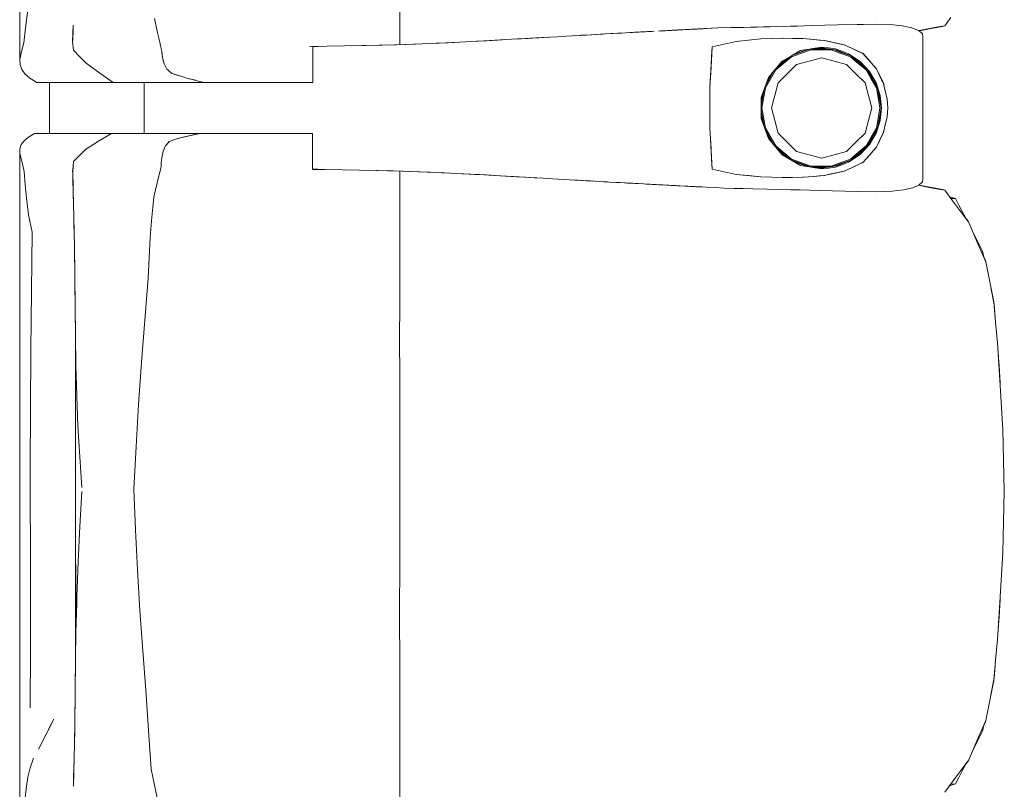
# Model space of a CAD drawing. Header units: millimetres. Extents: x -261 to 187, y -214 to 106.
# Tile 834 of 1056: x -199.671 to -198.899, y 7.483 to 8.087. Entities that reach past the tile are written whole.
import ezdxf

# ---------------------------------------------------------------- set-up
doc = ezdxf.new("R2010")
doc.units = ezdxf.units.MM
doc.header["$LTSCALE"] = 0.005
doc.header["$MEASUREMENT"] = 0
doc.layers.add('IFC-Elemento de mobília-Contorno', color=9, linetype='Continuous', lineweight=5)
doc.layers.add('IFC-Laje-Contorno', color=9, linetype='Continuous', lineweight=5)

msp = doc.modelspace()

# ---------------------------------------------------------------- linework, layer by layer
at = {"layer": 'IFC-Elemento de mobília-Contorno', "lineweight": 5}
for p, q in [((-199.67117, 8.22305), (-199.67109, 8.05543)), ((-199.37331, 8.06703), (-199.37331, 8.10911)), ((-199.66591, 8.08658), (-199.66473, 8.09368)), ((-199.66693, 8.07748), (-199.66591, 8.08658)), ((-199.62945, 8.07584), (-199.62923, 8.08232)), ((-199.56556, 8.08743), (-199.56289, 8.0751)), ((-199.083, 8.08101), (-199.07227, 8.08131)), ((-199.07227, 8.08131), (-199.0669, 8.08146)), ((-199.0669, 8.08146), (-199.06153, 8.08161)), ((-199.06153, 8.08161), (-199.0508, 8.08191)), ((-199.06153, 8.08161), (-199.05617, 8.08176)), ((-199.05617, 8.08176), (-199.0508, 8.08191)), ((-199.0508, 8.08191), (-199.04007, 8.0822)), ((-199.04007, 8.0822), (-199.02995, 8.08243)), ((-199.02995, 8.08243), (-198.99958, 8.08311)), ((-199.01982, 8.08266), (-198.99958, 8.08311)), ((-199.01982, 8.08266), (-199.0097, 8.08289)), ((-199.0097, 8.08289), (-198.99958, 8.08311)), ((-198.99958, 8.08311), (-198.98876, 8.08275)), ((-198.98876, 8.08275), (-198.97933, 8.08178)), ((-198.97933, 8.08178), (-198.97178, 8.08017)), ((-198.95551, 8.07986), (-198.94768, 8.08125)), ((-198.95396, 8.08038), (-198.94611, 8.08188)), ((-198.94768, 8.08125), (-198.94738, 8.08164)), ((-198.94768, 8.08125), (-198.94736, 8.08164)), ((-198.94611, 8.08188), (-198.94137, 8.08822)), ((-199.66796, 8.06838), (-199.66693, 8.07748)), ((-199.62967, 8.06936), (-199.62945, 8.07584)), ((-199.62966, 8.0706), (-199.62936, 8.07859)), ((-199.62936, 8.07859), (-199.62931, 8.0799)), ((-199.56289, 8.0751), (-199.56216, 8.07206)), ((-199.24968, 8.07325), (-199.2429, 8.07364)), ((-199.2429, 8.07364), (-199.22257, 8.0748)), ((-199.23612, 8.07403), (-199.22257, 8.0748)), ((-199.23612, 8.07403), (-199.22934, 8.07442)), ((-199.23089, 8.07433), (-199.22329, 8.07477)), ((-199.22934, 8.07442), (-199.22257, 8.0748)), ((-199.22934, 8.07442), (-199.2274, 8.07453)), ((-199.22755, 8.07452), (-199.22329, 8.07477)), ((-199.2274, 8.07453), (-199.22329, 8.07477)), ((-199.22329, 8.07477), (-199.21406, 8.07528)), ((-199.22329, 8.07477), (-199.21514, 8.07522)), ((-199.22257, 8.0748), (-199.21258, 8.07536)), ((-199.22257, 8.0748), (-199.21591, 8.07518)), ((-199.21591, 8.07518), (-199.21258, 8.07536)), ((-199.21514, 8.07522), (-199.21258, 8.07536)), ((-199.21258, 8.07536), (-199.2026, 8.07592)), ((-199.21258, 8.07536), (-199.20593, 8.07573)), ((-199.20593, 8.07573), (-199.19928, 8.07611)), ((-199.2026, 8.07592), (-199.19595, 8.07629)), ((-199.19595, 8.07629), (-199.18071, 8.07712)), ((-199.19595, 8.07629), (-199.18918, 8.07666)), ((-199.19595, 8.07629), (-199.19256, 8.07648)), ((-199.19295, 8.07646), (-199.19275, 8.07647)), ((-199.19275, 8.07647), (-199.19072, 8.07658)), ((-199.19256, 8.07648), (-199.18918, 8.07666)), ((-199.19256, 8.07648), (-199.19072, 8.07658)), ((-199.19072, 8.07658), (-199.18864, 8.07669)), ((-199.18918, 8.07666), (-199.18071, 8.07712)), ((-199.18918, 8.07666), (-199.18579, 8.07684)), ((-199.18864, 8.07669), (-199.18419, 8.07693)), ((-199.18864, 8.07669), (-199.18661, 8.0768)), ((-199.18579, 8.07684), (-199.18071, 8.07712)), ((-199.18579, 8.07684), (-199.1824, 8.07703)), ((-199.18579, 8.07684), (-199.1841, 8.07694)), ((-199.1841, 8.07694), (-199.1824, 8.07703)), ((-199.1841, 8.07694), (-199.18252, 8.07702)), ((-199.18402, 8.07694), (-199.17828, 8.07725)), ((-199.1824, 8.07703), (-199.18071, 8.07712)), ((-199.18071, 8.07712), (-199.17902, 8.07721)), ((-199.17902, 8.07721), (-199.17563, 8.0774)), ((-199.17563, 8.0774), (-199.17394, 8.07749)), ((-199.17056, 8.07767), (-199.16886, 8.07776)), ((-199.16886, 8.07776), (-199.16749, 8.07784)), ((-199.16749, 8.07784), (-199.16612, 8.07791)), ((-199.16749, 8.07784), (-199.16603, 8.07791)), ((-199.16612, 8.07791), (-199.16201, 8.07813)), ((-199.16612, 8.07791), (-199.16338, 8.07805)), ((-199.16612, 8.07791), (-199.16376, 8.07803)), ((-199.16585, 8.07792), (-199.16507, 8.07796)), ((-199.16583, 8.07792), (-199.16502, 8.07796)), ((-199.16376, 8.07803), (-199.16169, 8.07814)), ((-199.16376, 8.07803), (-199.16175, 8.07814)), ((-199.16341, 8.07805), (-199.16169, 8.07814)), ((-199.16201, 8.07813), (-199.15926, 8.07827)), ((-199.16169, 8.07814), (-199.15961, 8.07825)), ((-199.16169, 8.07814), (-199.16099, 8.07818)), ((-199.16088, 8.07819), (-199.16065, 8.0782)), ((-199.16065, 8.0782), (-199.16021, 8.07822)), ((-199.15961, 8.07825), (-199.15789, 8.07834)), ((-199.15926, 8.07827), (-199.15789, 8.07834)), ((-199.1591, 8.07828), (-199.15754, 8.07837)), ((-199.15789, 8.07834), (-199.15378, 8.07856)), ((-199.15789, 8.07834), (-199.15515, 8.07849)), ((-199.15789, 8.07834), (-199.15652, 8.07841)), ((-199.15754, 8.07837), (-199.15547, 8.07847)), ((-199.15754, 8.07837), (-199.15651, 8.07842)), ((-199.15652, 8.07841), (-199.15378, 8.07856)), ((-199.15651, 8.07842), (-199.15547, 8.07847)), ((-199.15547, 8.07847), (-199.15378, 8.07856)), ((-199.15515, 8.07849), (-199.15378, 8.07856)), ((-199.15378, 8.07856), (-199.15241, 8.07864)), ((-199.15241, 8.07864), (-199.15104, 8.07871)), ((-199.15104, 8.07871), (-199.14967, 8.07878)), ((-199.14967, 8.07878), (-199.1483, 8.07885)), ((-199.1483, 8.07885), (-199.14761, 8.07889)), ((-199.14761, 8.07889), (-199.14692, 8.07892)), ((-199.14692, 8.07892), (-199.14602, 8.07897)), ((-199.14602, 8.07897), (-199.14512, 8.07902)), ((-199.14512, 8.07902), (-199.14422, 8.07907)), ((-199.14422, 8.07907), (-199.14063, 8.07925)), ((-199.14422, 8.07907), (-199.14242, 8.07916)), ((-199.14422, 8.07907), (-199.14332, 8.07911)), ((-199.14332, 8.07911), (-199.14063, 8.07925)), ((-199.14242, 8.07916), (-199.14018, 8.07927)), ((-199.14018, 8.07927), (-199.13793, 8.07939)), ((-199.14018, 8.07927), (-199.13883, 8.07934)), ((-199.14018, 8.07927), (-199.13973, 8.0793)), ((-199.13973, 8.0793), (-199.13838, 8.07936)), ((-199.13883, 8.07934), (-199.13793, 8.07939)), ((-199.13793, 8.07939), (-199.13567, 8.07951)), ((-199.13793, 8.07939), (-199.13703, 8.07943)), ((-199.13793, 8.07939), (-199.13748, 8.07941)), ((-199.13703, 8.07943), (-199.13613, 8.07948)), ((-199.13703, 8.07943), (-199.13658, 8.07946)), ((-199.13658, 8.07946), (-199.13567, 8.07951)), ((-199.13567, 8.07951), (-199.13432, 8.07957)), ((-199.13541, 8.07952), (-199.13522, 8.07953)), ((-199.13432, 8.07957), (-199.13297, 8.07964)), ((-199.13432, 8.07957), (-199.13342, 8.07962)), ((-199.13432, 8.07957), (-199.13387, 8.0796)), ((-199.13387, 8.0796), (-199.1239, 8.08011)), ((-199.13342, 8.07962), (-199.13297, 8.07964)), ((-199.13297, 8.07964), (-199.1239, 8.08011)), ((-199.13297, 8.07964), (-199.13253, 8.07967)), ((-199.13253, 8.07967), (-199.1239, 8.08011)), ((-199.1239, 8.08011), (-199.11368, 8.08034)), ((-199.11368, 8.08034), (-199.10345, 8.08056)), ((-199.10345, 8.08056), (-199.09322, 8.08079)), ((-199.10345, 8.08056), (-199.09834, 8.08068)), ((-199.09834, 8.08068), (-199.09322, 8.08079)), ((-199.09322, 8.08079), (-199.08811, 8.0809)), ((-199.08811, 8.0809), (-199.083, 8.08101)), ((-198.97178, 8.08017), (-198.96955, 8.07927)), ((-198.96956, 8.07927), (-198.96645, 8.078)), ((-198.96645, 8.078), (-198.96354, 8.07542)), ((-198.96644, 8.07799), (-198.96181, 8.07888)), ((-198.96636, 8.07792), (-198.96334, 8.07846)), ((-198.96354, 8.07542), (-198.96316, 8.07266)), ((-198.96334, 8.07846), (-198.95551, 8.07986)), ((-198.96181, 8.07888), (-198.95396, 8.08038)), ((-199.669, 8.06444), (-199.66796, 8.06838)), ((-199.62967, 8.06936), (-199.6291, 8.06264)), ((-199.62966, 8.0706), (-199.62964, 8.07031)), ((-199.56216, 8.07206), (-199.56143, 8.06903)), ((-199.56143, 8.06903), (-199.56069, 8.066)), ((-199.56069, 8.066), (-199.55996, 8.06297)), ((-199.44395, 8.06562), (-199.41651, 8.06603)), ((-199.41664, 8.06602), (-199.40299, 8.06628)), ((-199.41183, 8.06612), (-199.39989, 8.06636)), ((-199.40299, 8.06628), (-199.38946, 8.06654)), ((-199.39989, 8.06636), (-199.38692, 8.06662)), ((-199.38946, 8.06654), (-199.37597, 8.06694)), ((-199.37746, 8.06689), (-199.36856, 8.06719)), ((-199.3768, 8.06691), (-199.3765, 8.06692)), ((-199.3765, 8.06692), (-199.36089, 8.06744)), ((-199.3765, 8.06692), (-199.36869, 8.06718)), ((-199.37597, 8.06694), (-199.36247, 8.06734)), ((-199.36869, 8.06718), (-199.36089, 8.06744)), ((-199.36247, 8.06734), (-199.34891, 8.06791)), ((-199.36089, 8.06744), (-199.35712, 8.06756)), ((-199.34891, 8.06791), (-199.33534, 8.06849)), ((-199.34494, 8.06808), (-199.3371, 8.06845)), ((-199.3371, 8.06845), (-199.32666, 8.06894)), ((-199.33534, 8.06849), (-199.32137, 8.06922)), ((-199.32137, 8.06922), (-199.30739, 8.06994)), ((-199.31322, 8.06964), (-199.30511, 8.07009)), ((-199.30739, 8.06994), (-199.28561, 8.07117)), ((-199.30511, 8.07009), (-199.29711, 8.07053)), ((-199.30013, 8.07035), (-199.29287, 8.07076)), ((-199.29711, 8.07053), (-199.29287, 8.07076)), ((-199.28561, 8.07117), (-199.27835, 8.07159)), ((-199.28561, 8.07117), (-199.28088, 8.07144)), ((-199.28312, 8.07132), (-199.27264, 8.07192)), ((-199.28088, 8.07144), (-199.27264, 8.07192)), ((-199.27835, 8.07159), (-199.27118, 8.07201)), ((-199.27264, 8.07192), (-199.25837, 8.07275)), ((-199.27264, 8.07192), (-199.26908, 8.07213)), ((-199.27118, 8.07201), (-199.24968, 8.07325)), ((-199.27118, 8.07201), (-199.25685, 8.07284)), ((-199.27118, 8.07201), (-199.26402, 8.07242)), ((-199.26402, 8.07242), (-199.25685, 8.07284)), ((-199.12829, 8.06533), (-199.10947, 8.0694)), ((-199.12829, 8.06533), (-199.11888, 8.06736)), ((-199.11888, 8.06736), (-199.10947, 8.0694)), ((-199.10947, 8.0694), (-199.09018, 8.07145)), ((-199.10947, 8.0694), (-199.09983, 8.07043)), ((-199.09983, 8.07043), (-199.09018, 8.07145)), ((-199.09018, 8.07145), (-199.07308, 8.072)), ((-199.09018, 8.07145), (-199.08176, 8.07173)), ((-199.08176, 8.07173), (-199.07335, 8.072)), ((-199.0734, 8.072), (-199.06529, 8.07186)), ((-199.07335, 8.072), (-199.07329, 8.07199)), ((-199.07308, 8.072), (-199.05715, 8.07173)), ((-199.06529, 8.07186), (-199.05723, 8.07173)), ((-199.05723, 8.07173), (-199.04894, 8.07099)), ((-199.05715, 8.07173), (-199.04877, 8.07097)), ((-199.04894, 8.07099), (-199.04065, 8.07025)), ((-199.04877, 8.07097), (-199.04458, 8.07059)), ((-199.04458, 8.07059), (-199.04039, 8.07022)), ((-199.04096, 8.07027), (-199.0406, 8.07024)), ((-199.04065, 8.07025), (-199.02467, 8.06686)), ((-199.04039, 8.07022), (-199.03642, 8.06936)), ((-199.03642, 8.06936), (-199.03241, 8.0685)), ((-199.03245, 8.06851), (-199.02848, 8.06766)), ((-199.02848, 8.06766), (-199.02451, 8.06681)), ((-199.02497, 8.06692), (-199.02451, 8.06681)), ((-199.02467, 8.06686), (-199.01745, 8.06352)), ((-199.02451, 8.06681), (-199.02087, 8.0651)), ((-198.96318, 7.96208), (-198.96316, 8.07266)), ((-199.67109, 8.05543), (-199.67004, 8.06051)), ((-199.67004, 8.06051), (-199.669, 8.06444)), ((-199.6291, 8.06264), (-199.62405, 8.05751)), ((-199.55996, 8.06297), (-199.55979, 8.06147)), ((-199.55979, 8.06147), (-199.55929, 8.05699)), ((-199.55979, 8.06147), (-199.55946, 8.05848)), ((-199.55946, 8.05848), (-199.55929, 8.05699)), ((-199.4415, 8.06543), (-199.43932, 8.06543)), ((-199.4415, 8.05062), (-199.4415, 8.06543)), ((-199.43932, 8.06543), (-199.43734, 8.06543)), ((-199.13015, 8.03335), (-199.12829, 8.06533)), ((-199.12922, 8.04934), (-199.12829, 8.06533)), ((-199.12876, 8.05733), (-199.12829, 8.06533)), ((-199.07414, 8.05277), (-199.06567, 8.05853)), ((-199.07348, 8.05408), (-199.06625, 8.05821)), ((-199.06625, 8.05821), (-199.05901, 8.06234)), ((-199.06618, 8.05743), (-199.05109, 8.06291)), ((-199.06581, 8.05844), (-199.05225, 8.06336)), ((-199.06416, 8.05939), (-199.05398, 8.06317)), ((-199.05901, 8.06234), (-199.05081, 8.06372)), ((-199.05398, 8.06317), (-199.04262, 8.06444)), ((-199.05109, 8.06291), (-199.03507, 8.0629)), ((-199.05081, 8.06372), (-199.04262, 8.0651)), ((-199.049, 8.06372), (-199.03754, 8.06372)), ((-199.04262, 8.0651), (-199.03718, 8.06442)), ((-199.04262, 8.06444), (-199.03052, 8.06273)), ((-199.03718, 8.06442), (-199.03175, 8.06373)), ((-199.03507, 8.0629), (-199.02753, 8.06017)), ((-199.03327, 8.06311), (-199.02727, 8.06094)), ((-199.03175, 8.06373), (-199.02663, 8.06183)), ((-199.03052, 8.06273), (-199.01927, 8.05797)), ((-199.02753, 8.06017), (-199.02, 8.05743)), ((-199.02727, 8.06094), (-199.02034, 8.05842)), ((-199.02663, 8.06183), (-199.0215, 8.05992)), ((-199.0215, 8.05992), (-199.01696, 8.05688)), ((-199.02087, 8.0651), (-199.01722, 8.06339)), ((-199.01949, 8.05806), (-199.01332, 8.0529)), ((-199.01927, 8.05797), (-199.00962, 8.05047)), ((-199.01745, 8.06352), (-199.01023, 8.06018)), ((-199.01722, 8.06339), (-199.00994, 8.05997)), ((-199.01059, 8.06034), (-199.01016, 8.0601)), ((-199.01023, 8.06018), (-198.99958, 8.04797)), ((-199.01023, 8.06018), (-199.00757, 8.05712)), ((-199.00994, 8.05997), (-199.00735, 8.05697)), ((-199.00994, 8.05997), (-199.00476, 8.05397)), ((-199.67109, 8.05543), (-199.67094, 8.05132)), ((-199.67094, 8.05132), (-199.66957, 8.0476)), ((-199.62405, 8.05751), (-199.61901, 8.05238)), ((-199.61901, 8.05238), (-199.60846, 8.04454)), ((-199.55929, 8.05699), (-199.55895, 8.05574)), ((-199.55895, 8.05574), (-199.55827, 8.05322)), ((-199.55895, 8.05574), (-199.55861, 8.05448)), ((-199.55861, 8.05448), (-199.55793, 8.05196)), ((-199.55827, 8.05322), (-199.55793, 8.05196)), ((-199.55793, 8.05196), (-199.55744, 8.05094)), ((-199.55744, 8.05094), (-199.55695, 8.04991)), ((-199.55744, 8.05094), (-199.55646, 8.04888)), ((-199.4415, 8.03737), (-199.4415, 8.05062)), ((-199.12922, 8.04934), (-199.12876, 8.05733)), ((-199.08423, 8.04134), (-199.07348, 8.05408)), ((-199.08176, 8.04425), (-199.07414, 8.05277)), ((-199.07849, 8.04713), (-199.06618, 8.05743)), ((-199.07742, 8.0491), (-199.06821, 8.0568)), ((-199.06949, 8.04421), (-199.06229, 8.05142)), ((-199.06229, 8.05142), (-199.05245, 8.05405)), ((-199.05245, 8.05405), (-199.04262, 8.05668)), ((-199.04262, 8.05668), (-199.03278, 8.05405)), ((-199.03278, 8.05405), (-199.02294, 8.05142)), ((-199.02294, 8.05142), (-199.01574, 8.04421)), ((-199.02, 8.05743), (-199.01384, 8.05227)), ((-199.01696, 8.05688), (-199.01241, 8.05386)), ((-199.01384, 8.05227), (-199.00767, 8.04712)), ((-199.01332, 8.0529), (-199.00822, 8.04863)), ((-199.01241, 8.05386), (-199.00497, 8.04589)), ((-199.00962, 8.05047), (-199.00223, 8.04075)), ((-199.00735, 8.05697), (-199.00476, 8.05397)), ((-199.00476, 8.05397), (-199.00217, 8.05097)), ((-199.00217, 8.05097), (-198.99958, 8.04797)), ((-199.66957, 8.0476), (-199.66708, 8.04405)), ((-199.66708, 8.04405), (-199.66325, 8.04065)), ((-199.60846, 8.04454), (-199.59796, 8.03737)), ((-199.55646, 8.04888), (-199.55597, 8.04785)), ((-199.55597, 8.04785), (-199.55486, 8.04695)), ((-199.55486, 8.04695), (-199.55376, 8.04606)), ((-199.55376, 8.04606), (-199.55265, 8.04516)), ((-199.55376, 8.04606), (-199.55155, 8.04426)), ((-199.55265, 8.04516), (-199.55155, 8.04426)), ((-199.55155, 8.04426), (-199.54869, 8.04338)), ((-199.55155, 8.04426), (-199.54584, 8.04251)), ((-199.54869, 8.04338), (-199.54584, 8.04251)), ((-199.54584, 8.04251), (-199.54299, 8.04163)), ((-199.12968, 8.04135), (-199.12922, 8.04934)), ((-199.08667, 8.03465), (-199.07993, 8.0463)), ((-199.08656, 8.0332), (-199.07849, 8.04713)), ((-199.0863, 8.03566), (-199.08174, 8.04429)), ((-199.0767, 8.03701), (-199.06949, 8.04421)), ((-199.01574, 8.04421), (-199.00854, 8.03701)), ((-199.00767, 8.04712), (-199.00365, 8.04015)), ((-199.0057, 8.04531), (-199.00295, 8.04056)), ((-199.00497, 8.04589), (-198.99958, 8.03649)), ((-198.99958, 8.04797), (-198.99827, 8.04528)), ((-198.99958, 8.04797), (-198.99417, 8.03667)), ((-198.99958, 8.04797), (-198.99822, 8.04514)), ((-198.99827, 8.04528), (-198.99697, 8.04258)), ((-198.99822, 8.04514), (-198.99681, 8.04219)), ((-198.99822, 8.04514), (-198.99417, 8.03667)), ((-198.99697, 8.04258), (-198.99566, 8.03989)), ((-199.66325, 8.04065), (-199.66059, 8.03901)), ((-199.66059, 8.03901), (-199.65793, 8.03737)), ((-199.65793, 8.03737), (-199.59796, 8.03737)), ((-199.59796, 8.03737), (-199.55668, 8.03737)), ((-199.57373, 7.9973), (-199.57373, 8.03737)), ((-199.55668, 8.03737), (-199.52662, 8.03737)), ((-199.54299, 8.04163), (-199.54014, 8.04075)), ((-199.54014, 8.04075), (-199.53, 8.03822)), ((-199.54014, 8.04075), (-199.53338, 8.03906)), ((-199.54014, 8.04075), (-199.53676, 8.0399)), ((-199.53676, 8.0399), (-199.53338, 8.03906)), ((-199.53, 8.03822), (-199.52662, 8.03737)), ((-199.52662, 8.03737), (-199.52465, 8.03737)), ((-199.52465, 8.03737), (-199.52269, 8.03737)), ((-199.52269, 8.03737), (-199.52076, 8.03737)), ((-199.52076, 8.03737), (-199.51883, 8.03737)), ((-199.51883, 8.03737), (-199.51692, 8.03737)), ((-199.51692, 8.03737), (-199.515, 8.03737)), ((-199.515, 8.03737), (-199.51307, 8.03737)), ((-199.51307, 8.03737), (-199.51112, 8.03737)), ((-199.51112, 8.03737), (-199.50914, 8.03737)), ((-199.50914, 8.03737), (-199.50713, 8.03737)), ((-199.50713, 8.03737), (-199.50507, 8.03737)), ((-199.50507, 8.03737), (-199.50296, 8.03737)), ((-199.50296, 8.03737), (-199.50081, 8.03737)), ((-199.50081, 8.03737), (-199.49862, 8.03737)), ((-199.49862, 8.03737), (-199.49643, 8.03737)), ((-199.49643, 8.03737), (-199.49424, 8.03737)), ((-199.49424, 8.03737), (-199.49209, 8.03737)), ((-199.49209, 8.03737), (-199.48998, 8.03737)), ((-199.48998, 8.03737), (-199.48795, 8.03737)), ((-199.48795, 8.03737), (-199.48601, 8.03737)), ((-199.48601, 8.03737), (-199.48418, 8.03737)), ((-199.48418, 8.03737), (-199.48245, 8.03737)), ((-199.48245, 8.03737), (-199.48079, 8.03737)), ((-199.48079, 8.03737), (-199.47916, 8.03737)), ((-199.47916, 8.03737), (-199.47754, 8.03737)), ((-199.47754, 8.03737), (-199.47589, 8.03737)), ((-199.47589, 8.03737), (-199.47417, 8.03737)), ((-199.47417, 8.03737), (-199.47236, 8.03737)), ((-199.47236, 8.03737), (-199.47042, 8.03737)), ((-199.47042, 8.03737), (-199.46834, 8.03737)), ((-199.46834, 8.03737), (-199.46616, 8.03737)), ((-199.46616, 8.03737), (-199.46387, 8.03737)), ((-199.46387, 8.03737), (-199.46149, 8.03737)), ((-199.46149, 8.03737), (-199.45904, 8.03737)), ((-199.45904, 8.03737), (-199.45653, 8.03737)), ((-199.45653, 8.03737), (-199.45398, 8.03737)), ((-199.45398, 8.03737), (-199.45139, 8.03737)), ((-199.45139, 8.03737), (-199.44882, 8.03737)), ((-199.44882, 8.03737), (-199.44628, 8.03737)), ((-199.44628, 8.03737), (-199.44383, 8.03737)), ((-199.44383, 8.03737), (-199.4415, 8.03737)), ((-199.13015, 8.03335), (-199.12968, 8.04135)), ((-199.08709, 8.03351), (-199.08423, 8.04134)), ((-199.07933, 8.02717), (-199.0767, 8.03701)), ((-199.00854, 8.03701), (-199.0059, 8.02717)), ((-199.00365, 8.04015), (-198.99962, 8.0332)), ((-199.00295, 8.04056), (-199.00019, 8.03578)), ((-199.00223, 8.04075), (-198.99758, 8.02945)), ((-198.99958, 8.03649), (-198.99664, 8.02713)), ((-198.99687, 8.04232), (-198.99417, 8.03667)), ((-198.99687, 8.04232), (-198.99552, 8.03949)), ((-198.99566, 8.03989), (-198.99436, 8.0372)), ((-198.99552, 8.03949), (-198.99417, 8.03667)), ((-198.99436, 8.0372), (-198.99429, 8.03693)), ((-198.99429, 8.03693), (-198.99277, 8.03071)), ((-198.99417, 8.03667), (-198.99268, 8.03045)), ((-199.13015, 8.02534), (-199.13015, 8.03335)), ((-199.08995, 8.02567), (-199.08709, 8.03351)), ((-199.08986, 8.01928), (-199.08758, 8.03216)), ((-199.08986, 8.02305), (-199.08763, 8.03201)), ((-199.08936, 8.01734), (-199.08656, 8.0332)), ((-199.08197, 8.01734), (-199.07933, 8.02717)), ((-199.0059, 8.02717), (-199.00327, 8.01734)), ((-198.99962, 8.0332), (-198.99822, 8.02527)), ((-198.99857, 8.03184), (-198.99743, 8.02541)), ((-198.99758, 8.02945), (-198.996, 8.01734)), ((-198.99664, 8.02713), (-198.99565, 8.01733)), ((-198.99293, 8.03136), (-198.99268, 8.03045)), ((-198.99277, 8.03071), (-198.99198, 8.02747)), ((-198.99273, 8.03064), (-198.99225, 8.02862)), ((-198.99268, 8.03045), (-198.99119, 8.02422)), ((-198.99225, 8.02862), (-198.99119, 8.02422)), ((-198.99198, 8.02747), (-198.99119, 8.02422)), ((-199.13015, 8.02534), (-199.13015, 8.01733)), ((-199.08995, 8.02567), (-199.08995, 8.00899)), ((-199.08986, 8.01162), (-199.08986, 8.02305)), ((-198.99822, 8.02527), (-198.99682, 8.01734)), ((-198.99743, 8.02541), (-198.996, 8.01734)), ((-198.99119, 8.02422), (-198.99062, 8.01733)), ((-199.13015, 8.00132), (-199.13015, 8.01733)), ((-199.08986, 8.01538), (-199.08758, 8.00249)), ((-199.08986, 8.01162), (-199.08763, 8.00264)), ((-199.08936, 8.01734), (-199.08656, 8.00147)), ((-199.08197, 8.01734), (-199.07933, 8.0075)), ((-199.0059, 8.0075), (-199.00327, 8.01734)), ((-198.99822, 8.00941), (-198.99682, 8.01734)), ((-198.99758, 8.00522), (-198.996, 8.01734)), ((-198.99706, 8.01136), (-198.996, 8.01734)), ((-198.99664, 8.00753), (-198.99565, 8.01733)), ((-198.99119, 8.01045), (-198.99062, 8.01733)), ((-199.08995, 8.00899), (-199.08423, 7.99333)), ((-199.07933, 8.0075), (-199.0767, 7.99766)), ((-199.00854, 7.99766), (-199.0059, 8.0075)), ((-199.00223, 7.99392), (-198.99758, 8.00522)), ((-198.99962, 8.00148), (-198.99822, 8.00941)), ((-198.99958, 7.99818), (-198.99664, 8.00753)), ((-198.99857, 8.00283), (-198.99706, 8.01136)), ((-198.99436, 7.99747), (-198.99277, 8.00396)), ((-198.99417, 7.998), (-198.99268, 8.00423)), ((-198.99293, 8.00331), (-198.99268, 8.00423)), ((-198.99277, 8.00396), (-198.99198, 8.00721)), ((-198.99273, 8.00403), (-198.99225, 8.00605)), ((-198.99268, 8.00423), (-198.99119, 8.01045)), ((-198.99225, 8.00605), (-198.99119, 8.01045)), ((-198.99198, 8.00721), (-198.99119, 8.01045)), ((-199.66435, 7.99451), (-199.65949, 7.9973)), ((-199.65949, 7.9973), (-199.59924, 7.9973)), ((-199.60934, 7.99136), (-199.59924, 7.9973)), ((-199.59924, 7.9973), (-199.53008, 7.9973)), ((-199.58398, 7.9973), (-199.57373, 7.9973)), ((-199.54511, 7.99397), (-199.53008, 7.9973)), ((-199.5376, 7.99563), (-199.53008, 7.9973)), ((-199.5376, 7.99563), (-199.53384, 7.99647)), ((-199.53384, 7.99647), (-199.53008, 7.9973)), ((-199.53178, 7.9973), (-199.52877, 7.9973)), ((-199.53008, 7.9973), (-199.5281, 7.9973)), ((-199.52877, 7.9973), (-199.52595, 7.9973)), ((-199.5281, 7.9973), (-199.52613, 7.9973)), ((-199.52613, 7.9973), (-199.52417, 7.9973)), ((-199.52417, 7.9973), (-199.52224, 7.9973)), ((-199.52224, 7.9973), (-199.52032, 7.9973)), ((-199.52032, 7.9973), (-199.51842, 7.9973)), ((-199.51842, 7.9973), (-199.51651, 7.9973)), ((-199.51651, 7.9973), (-199.5146, 7.9973)), ((-199.5146, 7.9973), (-199.51268, 7.9973)), ((-199.51268, 7.9973), (-199.51074, 7.9973)), ((-199.51074, 7.9973), (-199.50878, 7.9973)), ((-199.50878, 7.9973), (-199.50677, 7.9973)), ((-199.50677, 7.9973), (-199.50472, 7.9973)), ((-199.50472, 7.9973), (-199.50262, 7.9973)), ((-199.50262, 7.9973), (-199.50047, 7.9973)), ((-199.50047, 7.9973), (-199.4983, 7.9973)), ((-199.4983, 7.9973), (-199.49612, 7.9973)), ((-199.49612, 7.9973), (-199.49395, 7.9973)), ((-199.49395, 7.9973), (-199.49182, 7.9973)), ((-199.49182, 7.9973), (-199.48974, 7.9973)), ((-199.48974, 7.9973), (-199.48773, 7.9973)), ((-199.48773, 7.9973), (-199.48582, 7.9973)), ((-199.48582, 7.9973), (-199.48401, 7.9973)), ((-199.48401, 7.9973), (-199.4823, 7.9973)), ((-199.4823, 7.9973), (-199.48066, 7.9973)), ((-199.48066, 7.9973), (-199.47905, 7.9973)), ((-199.47905, 7.9973), (-199.47743, 7.9973)), ((-199.47743, 7.9973), (-199.47579, 7.9973)), ((-199.47579, 7.9973), (-199.47408, 7.9973)), ((-199.47408, 7.9973), (-199.47228, 7.9973)), ((-199.47228, 7.9973), (-199.47034, 7.9973)), ((-199.47034, 7.9973), (-199.46828, 7.9973)), ((-199.46828, 7.9973), (-199.46611, 7.9973)), ((-199.46611, 7.9973), (-199.46383, 7.9973)), ((-199.46383, 7.9973), (-199.46148, 7.9973)), ((-199.46148, 7.9973), (-199.45904, 7.9973)), ((-199.45904, 7.9973), (-199.45655, 7.9973)), ((-199.45655, 7.9973), (-199.45402, 7.9973)), ((-199.45402, 7.9973), (-199.45145, 7.9973)), ((-199.45145, 7.9973), (-199.44889, 7.9973)), ((-199.44889, 7.9973), (-199.44637, 7.9973)), ((-199.44637, 7.9973), (-199.44394, 7.9973)), ((-199.44394, 7.9973), (-199.44161, 7.9973)), ((-199.44161, 7.98405), (-199.44161, 7.9973)), ((-199.13015, 8.00132), (-199.12968, 7.99333)), ((-199.08668, 8.00003), (-199.07993, 7.98838)), ((-199.08656, 8.00147), (-199.07849, 7.98754)), ((-199.08631, 7.99901), (-199.08176, 7.99043)), ((-199.0767, 7.99766), (-199.06949, 7.99046)), ((-199.01574, 7.99046), (-199.00854, 7.99766)), ((-199.00497, 7.98878), (-198.99958, 7.99818)), ((-199.00365, 7.99452), (-198.99962, 8.00148)), ((-199.00295, 7.99411), (-199.00018, 7.9989)), ((-198.99958, 7.98671), (-198.99417, 7.998)), ((-198.99687, 7.99236), (-198.99417, 7.998)), ((-198.99566, 7.99478), (-198.99436, 7.99747)), ((-198.99552, 7.99518), (-198.99417, 7.998)), ((-199.67108, 7.98528), (-199.66994, 7.98861)), ((-199.66994, 7.98861), (-199.66775, 7.99164)), ((-199.66775, 7.99164), (-199.66435, 7.99451)), ((-199.61949, 7.98469), (-199.60934, 7.99136)), ((-199.55688, 7.98758), (-199.55614, 7.98847)), ((-199.55614, 7.98847), (-199.55389, 7.99112)), ((-199.55614, 7.98847), (-199.55539, 7.98935)), ((-199.55539, 7.98935), (-199.55389, 7.99112)), ((-199.55539, 7.98935), (-199.55464, 7.99024)), ((-199.55464, 7.99024), (-199.55389, 7.99112)), ((-199.55389, 7.99112), (-199.5495, 7.99254)), ((-199.55389, 7.99112), (-199.55169, 7.99183)), ((-199.5495, 7.99254), (-199.54511, 7.99397)), ((-199.5495, 7.99254), (-199.54731, 7.99326)), ((-199.54731, 7.99326), (-199.54511, 7.99397)), ((-199.54511, 7.99397), (-199.5376, 7.99563)), ((-199.54511, 7.99397), (-199.54136, 7.9948)), ((-199.12968, 7.99333), (-199.12829, 7.96934)), ((-199.12968, 7.99333), (-199.12876, 7.97733)), ((-199.12968, 7.99333), (-199.12921, 7.98516)), ((-199.08423, 7.99333), (-199.07885, 7.98696)), ((-199.08176, 7.99043), (-199.07414, 7.98191)), ((-199.06949, 7.99046), (-199.06229, 7.98326)), ((-199.02294, 7.98326), (-199.01574, 7.99046)), ((-199.01241, 7.98082), (-199.00497, 7.98878)), ((-199.00962, 7.9842), (-199.00223, 7.99392)), ((-199.00767, 7.98756), (-199.00365, 7.99452)), ((-199.0057, 7.98935), (-199.00295, 7.99411)), ((-198.99958, 7.98671), (-198.99822, 7.98953)), ((-198.99958, 7.98671), (-198.99827, 7.9894)), ((-198.99827, 7.9894), (-198.99697, 7.99209)), ((-198.99822, 7.98953), (-198.99687, 7.99236)), ((-198.99697, 7.99209), (-198.99566, 7.99478)), ((-198.99687, 7.99236), (-198.99552, 7.99518)), ((-199.67119, 7.83185), (-199.67108, 7.98528)), ((-199.67108, 7.98528), (-199.671, 7.98158)), ((-199.671, 7.98158), (-199.6698, 7.97673)), ((-199.6291, 7.97545), (-199.61949, 7.98469)), ((-199.6243, 7.98007), (-199.61949, 7.98469)), ((-199.55972, 7.97819), (-199.55917, 7.98084)), ((-199.55944, 7.97951), (-199.55917, 7.98084)), ((-199.55917, 7.98084), (-199.55862, 7.9835)), ((-199.55917, 7.98084), (-199.55889, 7.98217)), ((-199.55889, 7.98217), (-199.55862, 7.9835)), ((-199.55862, 7.9835), (-199.55732, 7.98656)), ((-199.55818, 7.98452), (-199.55732, 7.98656)), ((-199.55818, 7.98452), (-199.55775, 7.98554)), ((-199.55732, 7.98656), (-199.55688, 7.98758)), ((-199.44161, 7.96925), (-199.44161, 7.98405)), ((-199.12922, 7.98536), (-199.12922, 7.98533)), ((-199.12922, 7.98533), (-199.12876, 7.97733)), ((-199.07885, 7.98696), (-199.07347, 7.98058)), ((-199.07849, 7.98754), (-199.06618, 7.97724)), ((-199.07742, 7.98557), (-199.06821, 7.97787)), ((-199.07414, 7.98191), (-199.06564, 7.97612)), ((-199.06229, 7.98326), (-199.05245, 7.98062)), ((-199.03278, 7.98062), (-199.02294, 7.98326)), ((-199.02, 7.97724), (-199.01384, 7.9824)), ((-199.01947, 7.97662), (-199.01332, 7.98178)), ((-199.01927, 7.97671), (-199.00962, 7.9842)), ((-199.01696, 7.97778), (-199.01241, 7.98082)), ((-199.01384, 7.9824), (-199.00767, 7.98756)), ((-199.01332, 7.98178), (-199.00822, 7.98605)), ((-199.00757, 7.97755), (-198.99958, 7.98671)), ((-199.00735, 7.9777), (-199.00476, 7.9807)), ((-199.00476, 7.9807), (-199.00217, 7.9837)), ((-199.00217, 7.9837), (-198.99958, 7.98671)), ((-199.6698, 7.97673), (-199.66873, 7.97215)), ((-199.62938, 7.97153), (-199.6291, 7.97545)), ((-199.62938, 7.97145), (-199.6291, 7.97545)), ((-199.6291, 7.97545), (-199.6243, 7.98007)), ((-199.56038, 7.97188), (-199.56016, 7.97398)), ((-199.56016, 7.97398), (-199.55994, 7.97608)), ((-199.55994, 7.97608), (-199.55972, 7.97819)), ((-199.55972, 7.97819), (-199.55944, 7.97951)), ((-199.12876, 7.97733), (-199.12829, 7.96934)), ((-199.07347, 7.98058), (-199.05901, 7.97233)), ((-199.06618, 7.97724), (-199.05109, 7.97177)), ((-199.06591, 7.97627), (-199.05225, 7.97131)), ((-199.06417, 7.97528), (-199.05398, 7.97151)), ((-199.05245, 7.98062), (-199.04262, 7.97799)), ((-199.04262, 7.97799), (-199.03278, 7.98062)), ((-199.03507, 7.97177), (-199.02753, 7.97451)), ((-199.03325, 7.97156), (-199.02727, 7.97374)), ((-199.03052, 7.97195), (-199.01927, 7.97671)), ((-199.02753, 7.97451), (-199.02, 7.97724)), ((-199.02727, 7.97374), (-199.02041, 7.97622)), ((-199.02663, 7.97285), (-199.0215, 7.97476)), ((-199.0215, 7.97476), (-199.01696, 7.97778)), ((-199.01745, 7.97116), (-199.01023, 7.9745)), ((-199.01722, 7.97128), (-199.00994, 7.9747)), ((-199.01059, 7.97433), (-199.01016, 7.97457)), ((-199.01023, 7.9745), (-199.01013, 7.97461)), ((-199.01023, 7.9745), (-199.01013, 7.97461)), ((-199.00994, 7.9747), (-199.00735, 7.9777)), ((-199.66873, 7.97215), (-199.66766, 7.96758)), ((-199.66766, 7.96758), (-199.66678, 7.9571)), ((-199.62967, 7.96762), (-199.62938, 7.97153)), ((-199.62966, 7.96746), (-199.62938, 7.97145)), ((-199.62966, 7.96746), (-199.62932, 7.95541)), ((-199.62966, 7.96746), (-199.62943, 7.95943)), ((-199.56199, 7.96418), (-199.5606, 7.96978)), ((-199.5606, 7.96978), (-199.56038, 7.97188)), ((-199.44161, 7.96925), (-199.43942, 7.96925)), ((-199.44161, 7.96919), (-199.43183, 7.96905)), ((-199.43942, 7.96925), (-199.43743, 7.96925)), ((-199.43183, 7.96905), (-199.41824, 7.96885)), ((-199.41824, 7.96885), (-199.40492, 7.9686)), ((-199.41642, 7.9688), (-199.40492, 7.9686)), ((-199.40492, 7.9686), (-199.39159, 7.96835)), ((-199.39743, 7.96846), (-199.38318, 7.96808)), ((-199.39159, 7.96835), (-199.37831, 7.96797)), ((-199.38318, 7.96808), (-199.37058, 7.96775)), ((-199.37831, 7.96797), (-199.36504, 7.96759)), ((-199.37331, 7.96783), (-199.37331, 7.93499)), ((-199.36556, 7.9676), (-199.34913, 7.9669)), ((-199.36504, 7.96759), (-199.35164, 7.96703)), ((-199.35164, 7.96703), (-199.33823, 7.96647)), ((-199.34913, 7.9669), (-199.34058, 7.96654)), ((-199.34058, 7.96654), (-199.33417, 7.96626)), ((-199.33823, 7.96647), (-199.32445, 7.96577)), ((-199.32461, 7.96578), (-199.31756, 7.96541)), ((-199.32457, 7.96577), (-199.32336, 7.96571)), ((-199.32336, 7.96571), (-199.3147, 7.96525)), ((-199.31756, 7.96541), (-199.31067, 7.96506)), ((-199.12829, 7.96934), (-199.10952, 7.96528)), ((-199.12829, 7.96934), (-199.11891, 7.96731)), ((-199.11891, 7.96731), (-199.10952, 7.96528)), ((-199.10952, 7.96528), (-199.09018, 7.96322)), ((-199.10952, 7.96528), (-199.09985, 7.96425)), ((-199.05901, 7.97233), (-199.05078, 7.97095)), ((-199.05398, 7.97151), (-199.04262, 7.97024)), ((-199.05109, 7.97177), (-199.03507, 7.97177)), ((-199.05081, 7.97095), (-199.04262, 7.96957)), ((-199.049, 7.97095), (-199.03757, 7.97095)), ((-199.04262, 7.97024), (-199.03052, 7.97195)), ((-199.04262, 7.96957), (-199.03718, 7.97025)), ((-199.04065, 7.96442), (-199.02467, 7.96781)), ((-199.04039, 7.96446), (-199.03642, 7.96531)), ((-199.03718, 7.97025), (-199.03175, 7.97094)), ((-199.03642, 7.96531), (-199.03241, 7.96617)), ((-199.03245, 7.96616), (-199.02848, 7.96701)), ((-199.03175, 7.97094), (-199.02663, 7.97285)), ((-199.02848, 7.96701), (-199.02451, 7.96786)), ((-199.02497, 7.96775), (-199.02451, 7.96786)), ((-199.02467, 7.96781), (-199.01745, 7.97116)), ((-199.02451, 7.96786), (-199.02087, 7.96957)), ((-199.02095, 7.96954), (-199.01722, 7.97128)), ((-199.62944, 7.95982), (-199.62922, 7.95203)), ((-199.56477, 7.95301), (-199.56338, 7.9586)), ((-199.56338, 7.9586), (-199.56199, 7.96418)), ((-199.3147, 7.96525), (-199.30604, 7.96478)), ((-199.31067, 7.96506), (-199.30353, 7.96465)), ((-199.30604, 7.96478), (-199.30164, 7.96455)), ((-199.30353, 7.96465), (-199.28211, 7.96345)), ((-199.30353, 7.96465), (-199.28925, 7.96385)), ((-199.28925, 7.96385), (-199.28211, 7.96345)), ((-199.288, 7.96378), (-199.27971, 7.9633)), ((-199.28211, 7.96345), (-199.275, 7.96303)), ((-199.27971, 7.9633), (-199.27088, 7.96279)), ((-199.275, 7.96303), (-199.26788, 7.96262)), ((-199.27088, 7.96279), (-199.26581, 7.9625)), ((-199.26788, 7.96262), (-199.26076, 7.96221)), ((-199.26076, 7.96221), (-199.25365, 7.9618)), ((-199.25365, 7.9618), (-199.22676, 7.96025)), ((-199.25365, 7.9618), (-199.2402, 7.96102)), ((-199.2402, 7.96102), (-199.23348, 7.96064)), ((-199.23348, 7.96064), (-199.22676, 7.96025)), ((-199.22938, 7.9604), (-199.2266, 7.96024)), ((-199.22738, 7.96028), (-199.2266, 7.96024)), ((-199.22676, 7.96025), (-199.22348, 7.96007)), ((-199.2266, 7.96024), (-199.22099, 7.95993)), ((-199.2266, 7.96024), (-199.22233, 7.96001)), ((-199.2266, 7.96024), (-199.22238, 7.96001)), ((-199.22348, 7.96007), (-199.22021, 7.95988)), ((-199.22348, 7.96007), (-199.22224, 7.96)), ((-199.22348, 7.96007), (-199.21365, 7.95952)), ((-199.22348, 7.96007), (-199.21693, 7.9597)), ((-199.22021, 7.95988), (-199.21693, 7.9597)), ((-199.21693, 7.9597), (-199.21038, 7.95934)), ((-199.21365, 7.95952), (-199.20382, 7.95896)), ((-199.20382, 7.95896), (-199.20055, 7.95878)), ((-199.20055, 7.95878), (-199.1972, 7.9586)), ((-199.20055, 7.95878), (-199.18713, 7.95805)), ((-199.1972, 7.9586), (-199.19384, 7.95842)), ((-199.19496, 7.95847), (-199.19127, 7.95827)), ((-199.19384, 7.95842), (-199.19127, 7.95827)), ((-199.19384, 7.95842), (-199.19049, 7.95823)), ((-199.19127, 7.95827), (-199.18903, 7.95815)), ((-199.19049, 7.95823), (-199.18713, 7.95805)), ((-199.18903, 7.95815), (-199.1868, 7.95803)), ((-199.18713, 7.95805), (-199.17706, 7.9575)), ((-199.18713, 7.95805), (-199.1821, 7.95778)), ((-199.1868, 7.95803), (-199.18612, 7.958)), ((-199.18217, 7.95778), (-199.18042, 7.95768)), ((-199.1821, 7.95778), (-199.17706, 7.9575)), ((-199.18042, 7.95768), (-199.17706, 7.9575)), ((-199.09985, 7.96425), (-199.09018, 7.96322)), ((-199.09018, 7.96322), (-199.07308, 7.96267)), ((-199.09018, 7.96322), (-199.07327, 7.96267)), ((-199.0734, 7.96268), (-199.06529, 7.96281)), ((-199.07335, 7.96268), (-199.07329, 7.96268)), ((-199.07308, 7.96267), (-199.05715, 7.96295)), ((-199.06529, 7.96281), (-199.05723, 7.96295)), ((-199.05723, 7.96295), (-199.04894, 7.96368)), ((-199.05715, 7.96295), (-199.04877, 7.9637)), ((-199.04894, 7.96368), (-199.04065, 7.96442)), ((-199.04877, 7.9637), (-199.04458, 7.96408)), ((-199.04458, 7.96408), (-199.04039, 7.96446)), ((-199.04096, 7.96439), (-199.0406, 7.96443)), ((-198.96628, 7.95674), (-198.96347, 7.95938)), ((-198.96347, 7.95938), (-198.96318, 7.96208)), ((-199.66678, 7.9571), (-199.66591, 7.94663)), ((-199.62931, 7.95517), (-199.6292, 7.9514)), ((-199.62922, 7.95203), (-199.62897, 7.94184)), ((-199.6292, 7.9514), (-199.62894, 7.94059)), ((-199.56616, 7.94741), (-199.56477, 7.95301)), ((-199.17706, 7.9575), (-199.17539, 7.95741)), ((-199.17539, 7.95741), (-199.17371, 7.95732)), ((-199.17371, 7.95732), (-199.17206, 7.95723)), ((-199.17206, 7.95723), (-199.17041, 7.95714)), ((-199.17041, 7.95714), (-199.16876, 7.95706)), ((-199.17041, 7.95714), (-199.16546, 7.95688)), ((-199.17041, 7.95714), (-199.16381, 7.95679)), ((-199.16876, 7.95706), (-199.16546, 7.95688)), ((-199.16876, 7.95706), (-199.16711, 7.95697)), ((-199.16711, 7.95697), (-199.16546, 7.95688)), ((-199.16381, 7.95679), (-199.14979, 7.95605)), ((-199.16381, 7.95679), (-199.16217, 7.9567)), ((-199.16217, 7.9567), (-199.16051, 7.95662)), ((-199.16051, 7.95662), (-199.15887, 7.95653)), ((-199.16034, 7.95661), (-199.15995, 7.95659)), ((-199.15995, 7.95659), (-199.15874, 7.95652)), ((-199.15898, 7.95653), (-199.15883, 7.95653)), ((-199.15889, 7.95653), (-199.15883, 7.95653)), ((-199.15887, 7.95653), (-199.15722, 7.95644)), ((-199.15758, 7.95646), (-199.1566, 7.95641)), ((-199.15722, 7.95644), (-199.15557, 7.95636)), ((-199.1566, 7.95641), (-199.15548, 7.95635)), ((-199.15557, 7.95636), (-199.15392, 7.95627)), ((-199.15548, 7.95635), (-199.15427, 7.95628)), ((-199.15427, 7.95628), (-199.15373, 7.95626)), ((-199.14979, 7.95605), (-199.14897, 7.956)), ((-199.14897, 7.956), (-199.14814, 7.95596)), ((-199.14814, 7.95596), (-199.14732, 7.95592)), ((-199.14732, 7.95592), (-199.14593, 7.95585)), ((-199.14593, 7.95585), (-199.14455, 7.95578)), ((-199.14455, 7.95578), (-199.14385, 7.95574)), ((-199.14385, 7.95574), (-199.14316, 7.95571)), ((-199.14385, 7.95574), (-199.14034, 7.95556)), ((-199.14385, 7.95574), (-199.14177, 7.95564)), ((-199.14316, 7.95571), (-199.14247, 7.95567)), ((-199.14247, 7.95567), (-199.14177, 7.95564)), ((-199.14177, 7.95564), (-199.14038, 7.95556)), ((-199.14177, 7.95564), (-199.14108, 7.9556)), ((-199.14108, 7.9556), (-199.13761, 7.95542)), ((-199.14108, 7.9556), (-199.139, 7.9555)), ((-199.14108, 7.9556), (-199.13969, 7.95553)), ((-199.14038, 7.95556), (-199.1383, 7.95546)), ((-199.14038, 7.95556), (-199.139, 7.9555)), ((-199.13969, 7.95553), (-199.139, 7.9555)), ((-199.139, 7.9555), (-199.13761, 7.95542)), ((-199.1383, 7.95546), (-199.13622, 7.95535)), ((-199.13622, 7.95535), (-199.13314, 7.95519)), ((-199.13314, 7.95519), (-199.12605, 7.95483)), ((-199.12605, 7.95483), (-199.11896, 7.95447)), ((-199.11896, 7.95447), (-199.1115, 7.95429)), ((-199.1115, 7.95429), (-199.10404, 7.95411)), ((-199.10404, 7.95411), (-199.09657, 7.95392)), ((-199.09657, 7.95392), (-199.07419, 7.95338)), ((-199.07419, 7.95338), (-199.06672, 7.9532)), ((-199.06672, 7.9532), (-199.05926, 7.95302)), ((-199.05926, 7.95302), (-199.04434, 7.95265)), ((-199.04434, 7.95265), (-199.0145, 7.95192)), ((-199.0145, 7.95192), (-198.99958, 7.95156)), ((-198.99958, 7.95156), (-198.99326, 7.95169)), ((-198.99326, 7.95169), (-198.98735, 7.95202)), ((-198.98735, 7.95202), (-198.97834, 7.95305)), ((-198.97834, 7.95305), (-198.97118, 7.95468)), ((-198.97118, 7.95468), (-198.96952, 7.9554)), ((-198.96952, 7.9554), (-198.96616, 7.95685)), ((-198.96651, 7.95669), (-198.96181, 7.95579)), ((-198.96637, 7.95676), (-198.94768, 7.95342)), ((-198.96637, 7.95675), (-198.95551, 7.95482)), ((-198.96637, 7.95675), (-198.96334, 7.95621)), ((-198.96334, 7.95621), (-198.95551, 7.95482)), ((-198.96181, 7.95579), (-198.95396, 7.95429)), ((-198.95551, 7.95482), (-198.94768, 7.95342)), ((-198.95396, 7.95429), (-198.94611, 7.95279)), ((-198.94768, 7.95342), (-198.94738, 7.95303)), ((-198.94768, 7.95342), (-198.94736, 7.95303)), ((-198.94611, 7.95279), (-198.94137, 7.94645)), ((-199.66591, 7.94663), (-199.66422, 7.93355)), ((-199.56754, 7.93167), (-199.56616, 7.94741)), ((-198.94234, 7.94775), (-198.93756, 7.94641)), ((-198.94137, 7.94645), (-198.93756, 7.94641)), ((-198.94137, 7.94645), (-198.93663, 7.94011)), ((-198.93756, 7.94641), (-198.93493, 7.94122)), ((-199.62897, 7.94184), (-199.62872, 7.93164)), ((-199.37331, 7.89885), (-199.37331, 7.93499)), ((-198.93663, 7.94011), (-198.93189, 7.93378)), ((-198.93493, 7.94122), (-198.93229, 7.93604)), ((-198.93229, 7.93604), (-198.92965, 7.93086)), ((-199.66422, 7.93355), (-199.66144, 7.9199)), ((-199.62872, 7.93164), (-199.62835, 7.90851)), ((-199.6287, 7.93038), (-199.62869, 7.92979)), ((-199.62869, 7.92979), (-199.62846, 7.91515)), ((-199.56892, 7.91592), (-199.56754, 7.93167)), ((-198.93189, 7.93378), (-198.92716, 7.92744)), ((-198.9298, 7.93116), (-198.92775, 7.9286)), ((-198.9298, 7.93116), (-198.92775, 7.9286)), ((-198.9298, 7.93115), (-198.92775, 7.9286)), ((-198.92965, 7.93086), (-198.92953, 7.93062)), ((-198.92775, 7.9286), (-198.92737, 7.92774)), ((-198.92775, 7.9286), (-198.92737, 7.92774)), ((-198.92716, 7.92744), (-198.92054, 7.91206)), ((-199.66258, 7.82739), (-199.66144, 7.9199)), ((-198.92399, 7.92009), (-198.92176, 7.91534)), ((-198.92385, 7.91975), (-198.92176, 7.91534)), ((-198.92385, 7.91975), (-198.92054, 7.91206)), ((-199.56967, 7.89989), (-199.56892, 7.91592)), ((-198.92176, 7.91534), (-198.91911, 7.91013)), ((-198.92054, 7.91206), (-198.91392, 7.89667)), ((-198.92054, 7.91206), (-198.91723, 7.90436)), ((-199.62835, 7.90851), (-199.62807, 7.88766)), ((-199.62834, 7.90763), (-199.62833, 7.9073)), ((-199.62833, 7.9073), (-199.62804, 7.8853)), ((-198.91911, 7.91013), (-198.91647, 7.90494)), ((-198.91647, 7.90494), (-198.9155, 7.90035)), ((-199.57042, 7.88385), (-199.56967, 7.89989)), ((-199.37331, 7.86304), (-199.37331, 7.89885)), ((-198.91565, 7.90103), (-198.91422, 7.89778)), ((-198.91564, 7.90103), (-198.91422, 7.89778)), ((-198.91422, 7.89778), (-198.91406, 7.897)), ((-198.91392, 7.89667), (-198.9077, 7.86529)), ((-199.62807, 7.88766), (-199.62792, 7.87632)), ((-199.62804, 7.8853), (-199.62773, 7.86216)), ((-199.57298, 7.85085), (-199.57042, 7.88385)), ((-199.62792, 7.87632), (-199.62777, 7.86497)), ((-198.90984, 7.87609), (-198.90939, 7.87386)), ((-198.90939, 7.87386), (-198.90778, 7.86588)), ((-199.62777, 7.86497), (-199.6277, 7.8595)), ((-198.90778, 7.86588), (-198.90772, 7.86538)), ((-198.9077, 7.86529), (-198.90618, 7.84922)), ((-198.9077, 7.86529), (-198.9071, 7.86043)), ((-199.62773, 7.86216), (-199.62743, 7.83853)), ((-199.62768, 7.85782), (-199.62745, 7.8406)), ((-199.37334, 7.8364), (-199.37331, 7.86304)), ((-198.9071, 7.86043), (-198.90618, 7.84922)), ((-199.57561, 7.81805), (-199.57298, 7.85085)), ((-198.90618, 7.84922), (-198.90465, 7.83316)), ((-199.62745, 7.57948), (-199.62745, 7.8406)), ((-199.62743, 7.83853), (-199.62714, 7.81538)), ((-199.37334, 7.8364), (-199.37331, 7.80655)), ((-199.67119, 7.83185), (-199.67117, 7.62191)), ((-199.66288, 7.73502), (-199.66258, 7.82739)), ((-198.90465, 7.83316), (-198.90358, 7.81641)), ((-198.90463, 7.83282), (-198.90462, 7.83274)), ((-198.90462, 7.83274), (-198.90369, 7.81825)), ((-198.90373, 7.81878), (-198.90345, 7.81528)), ((-199.62714, 7.81538), (-199.62561, 7.76773)), ((-199.578, 7.78477), (-199.57561, 7.81805)), ((-198.90358, 7.81641), (-198.90252, 7.79965)), ((-198.90345, 7.81528), (-198.90252, 7.79965)), ((-198.90345, 7.81528), (-198.90264, 7.80184)), ((-199.37331, 7.7704), (-199.37331, 7.80655)), ((-198.90264, 7.80184), (-198.90257, 7.80062)), ((-198.90252, 7.79965), (-198.90063, 7.76511)), ((-199.57993, 7.7519), (-199.578, 7.78477)), ((-199.62561, 7.76773), (-199.62253, 7.71972)), ((-199.37332, 7.73499), (-199.37331, 7.7704)), ((-198.90063, 7.76511), (-198.89936, 7.71676)), ((-199.58173, 7.71842), (-199.57993, 7.7519)), ((-199.66288, 7.73502), (-199.66268, 7.64688)), ((-199.37332, 7.73499), (-199.37331, 7.7029)), ((-199.58173, 7.71842), (-199.58036, 7.68658)), ((-199.62401, 7.68895), (-199.62253, 7.7166)), ((-198.90063, 7.66842), (-198.89936, 7.71676)), ((-199.37331, 7.66543), (-199.37331, 7.7029)), ((-199.62548, 7.6613), (-199.62401, 7.68895)), ((-199.58036, 7.68658), (-199.57893, 7.65506)), ((-199.37335, 7.61636), (-199.37331, 7.66543)), ((-198.90252, 7.63388), (-198.90063, 7.66842)), ((-199.62714, 7.60628), (-199.62714, 7.65914)), ((-199.62631, 7.63379), (-199.62548, 7.6613)), ((-199.57893, 7.65506), (-199.57695, 7.62319)), ((-199.66268, 7.64688), (-199.66266, 7.5936)), ((-199.62646, 7.62899), (-199.62631, 7.63379)), ((-198.90358, 7.61712), (-198.90252, 7.63388)), ((-198.90345, 7.61825), (-198.90252, 7.63388)), ((-199.62714, 7.60628), (-199.62646, 7.62899)), ((-198.90345, 7.61825), (-198.90264, 7.63169)), ((-198.90264, 7.63169), (-198.90257, 7.63291)), ((-199.67117, 7.62191), (-199.67109, 7.45429)), ((-199.57695, 7.62319), (-199.57476, 7.59167)), ((-198.90373, 7.61473), (-198.90345, 7.61825)), ((-199.37335, 7.61636), (-199.37331, 7.58434)), ((-198.90465, 7.60037), (-198.90358, 7.61712)), ((-198.90462, 7.60079), (-198.90369, 7.61528)), ((-199.62739, 7.58481), (-199.62714, 7.60628)), ((-198.90618, 7.58431), (-198.90465, 7.60037)), ((-198.90463, 7.6007), (-198.90462, 7.60079)), ((-198.90463, 7.6007), (-198.90462, 7.60079)), ((-198.90463, 7.6007), (-198.90462, 7.60079)), ((-199.66308, 7.54681), (-199.66266, 7.5936)), ((-199.57476, 7.59167), (-199.57235, 7.56076)), ((-199.62766, 7.56277), (-199.62739, 7.58481)), ((-199.62765, 7.56342), (-199.62745, 7.57948)), ((-199.37332, 7.54987), (-199.37331, 7.58434)), ((-198.9077, 7.56824), (-198.90618, 7.58431)), ((-198.9071, 7.5731), (-198.90618, 7.58431)), ((-198.9077, 7.56824), (-198.9071, 7.5731)), ((-198.91081, 7.55255), (-198.9077, 7.56824)), ((-198.90939, 7.55967), (-198.90778, 7.56764)), ((-198.90778, 7.56764), (-198.90772, 7.56816)), ((-199.62778, 7.55316), (-199.62765, 7.56342)), ((-199.6277, 7.55931), (-199.62766, 7.56277)), ((-199.57235, 7.56076), (-199.57009, 7.52926)), ((-198.90984, 7.55744), (-198.90939, 7.55967)), ((-199.62793, 7.54136), (-199.62778, 7.55316)), ((-199.62793, 7.54165), (-199.62782, 7.54986)), ((-199.37332, 7.54987), (-199.37331, 7.50796)), ((-198.91236, 7.5447), (-198.91081, 7.55255)), ((-199.62809, 7.52955), (-199.62793, 7.54136)), ((-199.62799, 7.53733), (-199.62793, 7.54165)), ((-198.91392, 7.53686), (-198.91236, 7.5447)), ((-199.65646, 7.51439), (-199.6445, 7.53796)), ((-199.64848, 7.53011), (-199.6445, 7.53796)), ((-198.91723, 7.52917), (-198.91392, 7.53686)), ((-198.91647, 7.52859), (-198.9155, 7.53318)), ((-198.91564, 7.5325), (-198.91422, 7.53575)), ((-198.91422, 7.53575), (-198.91406, 7.53653)), ((-199.62827, 7.51864), (-199.62809, 7.52955)), ((-199.62822, 7.52077), (-199.62813, 7.52711)), ((-199.57009, 7.52926), (-199.56916, 7.51394)), ((-198.92054, 7.52147), (-198.91723, 7.52917)), ((-198.91911, 7.5234), (-198.91647, 7.52859)), ((-199.62845, 7.50773), (-199.62827, 7.51864)), ((-199.62833, 7.5151), (-199.62822, 7.52077)), ((-198.92716, 7.50608), (-198.92054, 7.52147)), ((-198.92399, 7.51344), (-198.92174, 7.51822)), ((-198.92385, 7.51378), (-198.92054, 7.52147)), ((-198.92383, 7.5138), (-198.92175, 7.5182)), ((-198.92175, 7.5182), (-198.91911, 7.5234)), ((-198.92174, 7.51822), (-198.91911, 7.5234)), ((-199.56916, 7.51394), (-199.56822, 7.49862)), ((-199.66285, 7.49986), (-199.66035, 7.50735)), ((-199.62876, 7.49658), (-199.62845, 7.50773)), ((-199.62862, 7.50009), (-199.62852, 7.5051)), ((-199.37331, 7.46589), (-199.37331, 7.50796)), ((-198.93663, 7.49341), (-198.92716, 7.50608)), ((-198.93229, 7.49749), (-198.92965, 7.50267)), ((-198.9298, 7.50237), (-198.92775, 7.50493)), ((-198.92965, 7.50267), (-198.92954, 7.5029)), ((-198.92775, 7.50493), (-198.92737, 7.50579)), ((-198.92775, 7.50493), (-198.92737, 7.50579)), ((-199.66473, 7.49253), (-199.66285, 7.49986)), ((-199.62906, 7.48544), (-199.62876, 7.49658)), ((-199.62889, 7.49174), (-199.62862, 7.50009)), ((-199.56822, 7.49862), (-199.56689, 7.49246)), ((-198.93663, 7.49341), (-198.93426, 7.49658)), ((-198.93493, 7.4923), (-198.93229, 7.49749)), ((-198.93426, 7.49658), (-198.93189, 7.49975)), ((-198.9319, 7.49973), (-198.93189, 7.49975)), ((-199.66591, 7.48543), (-199.66473, 7.49253)), ((-199.56689, 7.49246), (-199.56556, 7.48629)), ((-198.94611, 7.48074), (-198.93663, 7.49341)), ((-198.94374, 7.48391), (-198.93663, 7.49341)), ((-198.94374, 7.48391), (-198.94137, 7.48707)), ((-198.94234, 7.48578), (-198.93756, 7.48712)), ((-198.94137, 7.48707), (-198.93756, 7.48712)), ((-198.93756, 7.48712), (-198.93493, 7.4923)), ((-199.66693, 7.47633), (-199.66591, 7.48543)), ((-199.56556, 7.48629), (-199.56289, 7.47395))]:
    msp.add_line(p, q, dxfattribs=at)
at = {"layer": 'IFC-Laje-Contorno', "lineweight": 5}
msp.add_line((-199.64781, 7.9973), (-199.64781, 8.03737), dxfattribs=at)

doc.saveas('drawing.dxf')
